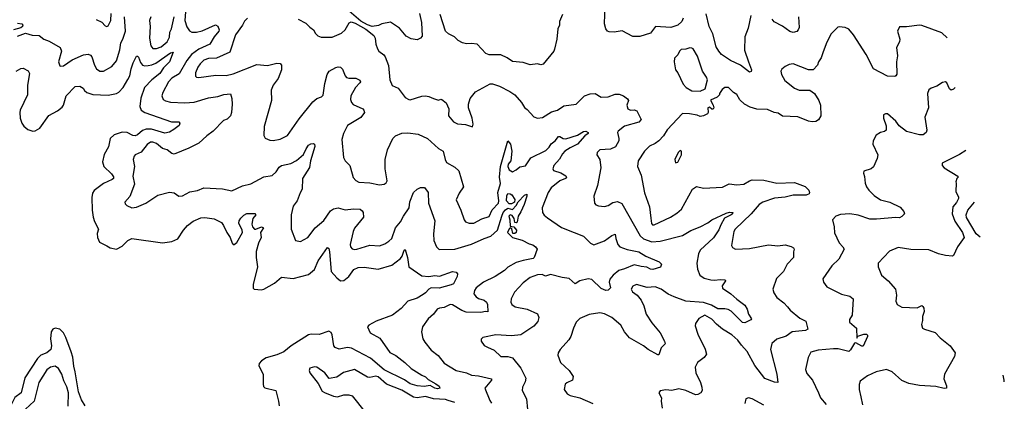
# Model space of a CAD drawing. Extents: x 2143765 to 2212931, y 878955 to 1017455.
# Tile 302 of 309: x 2194195 to 2202545, y 993774 to 997011. Entities that reach past the tile are written whole.
import ezdxf

# ---------------------------------------------------------------- set-up
doc = ezdxf.new("R2010")
doc.units = 0

msp = doc.modelspace()

# ---------------------------------------------------------------- linework, layer by layer
at = {"layer": '0CON20XD'}
for points in [[(2199821.5, 997025), (2199810.9, 996995), (2199775, 996965.4), (2199715.4, 996944.6), (2199585.6, 996954.4), (2199543.1, 996896.9), (2199455, 996869.4), (2199395, 996869.4), (2199305, 996917.8), (2199235, 996904.4), (2199195, 996907.1), (2199180.8, 996915), (2199166.7, 996935), (2199153.8, 996975), (2199160, 997135)], [(2194844.3, 997014.3), (2194891.7, 996991.7), (2194918.3, 996958.3), (2194935, 996952.5), (2194945, 996960), (2194966.9, 997005), (2194971.1, 997065)], [(2195604.2, 997114.2), (2195595.3, 997005), (2195611.5, 996951.5), (2195635, 996916.4), (2195655.7, 996905.7), (2195695, 996905.3), (2195742.2, 996917.8), (2195856.6, 996966.6), (2195875.4, 996955.4), (2195885.4, 996924.6), (2195883.8, 996915), (2195843.9, 996865), (2195807.1, 996805), (2195715, 996762.4), (2195652.7, 996717.3), (2195611.8, 996665), (2195547.8, 996552.2), (2195485, 996516.2), (2195455.4, 996485), (2195409.4, 996395), (2195401.4, 996365), (2195411.4, 996335), (2195431.8, 996321.8), (2195475, 996313.1), (2195595.3, 996305.3), (2195675, 996312.8), (2195795, 996349.1), (2195875, 996358.8), (2195925, 996377.7), (2195981.7, 996381.7), (2195994.2, 996344.2), (2195995.8, 996295), (2195990, 996225), (2195981.2, 996195), (2195955, 996168.8), (2195923.3, 996155), (2195835, 996066.2), (2195781.2, 996025), (2195713.3, 995965), (2195628.3, 995921.7), (2195505, 995870.9), (2195485, 995876.4), (2195445, 995906.2), (2195405, 995919.6), (2195355, 995961.1), (2195325, 995972.5), (2195305, 995972.9), (2195275, 995953.5), (2195225, 995888.5), (2195175, 995865.8), (2195166, 995855), (2195157.5, 995825), (2195168.9, 995765), (2195153.3, 995685), (2195167.1, 995615), (2195129.1, 995510.9), (2195087.5, 995465), (2195089.3, 995449.3), (2195103.3, 995435), (2195146.6, 995416.6), (2195185, 995420), (2195265, 995455.5), (2195365, 995524.4), (2195465, 995549.2), (2195505, 995542), (2195544.2, 995514.2), (2195575, 995516.2), (2195637.9, 995552.1), (2195702.7, 995562.7), (2195755.5, 995584.5), (2195915, 995576.9), (2195995, 995558.6), (2196085, 995601.4), (2196155, 995617.8), (2196265, 995677.3), (2196335, 995689.4), (2196369.3, 995720.7), (2196395, 995761.1), (2196415, 995775.5), (2196495, 995791.9), (2196542.6, 995817.4), (2196600.9, 995869.1), (2196623.1, 995916.9), (2196645, 995945.8), (2196665, 995958), (2196685, 995961.2), (2196695.7, 995955.7), (2196697.1, 995935), (2196660, 995815), (2196652.3, 995757.7), (2196594, 995665), (2196591.1, 995575), (2196573.3, 995543.3), (2196546.6, 995475), (2196515, 995429.2), (2196495.7, 995355.7), (2196498, 995235), (2196535, 995137.5), (2196575, 995130), (2196638.8, 995165), (2196700.5, 995245), (2196772.7, 995307.3), (2196829.5, 995390.5), (2196855, 995406.7), (2196895, 995414.5), (2196955, 995400), (2197025, 995408.5), (2197083.3, 995403.3), (2197100, 995390), (2197106.9, 995375), (2197111.1, 995335), (2197035, 995242.5), (2197022.2, 995215), (2196997.1, 995105), (2196999.2, 995085), (2197015, 995069.2), (2197035, 995063.1), (2197055, 995065.7), (2197165, 995097.8), (2197246.3, 995093.7), (2197290.5, 995109.5), (2197325, 995132.5), (2197350, 995155), (2197381.5, 995245), (2197424.1, 995295.9), (2197448.5, 995345), (2197496.4, 995415), (2197504.4, 995465.6), (2197533.3, 995545), (2197565, 995573.8), (2197595, 995586.7), (2197627, 995587), (2197660, 995545), (2197662.5, 995455), (2197716, 995305), (2197704.4, 995195), (2197707.9, 995137.9), (2197730, 995085), (2197752.6, 995062.6), (2197885, 995063.8), (2198025, 995106.4), (2198133.5, 995156.5), (2198190.8, 995175), (2198246.2, 995225), (2198283.1, 995345), (2198295.8, 995375), (2198315, 995400), (2198335, 995411.9), (2198375, 995400.8), (2198405.7, 995435), (2198422.4, 995467.6), (2198475, 995523.1), (2198495, 995532.5), (2198495.6, 995515.6), (2198474.1, 995445), (2198445, 995381.4), (2198420.6, 995345), (2198412.9, 995295), (2198405, 995288.1), (2198395, 995290), (2198387.5, 995325), (2198369.8, 995349.8), (2198355, 995355.5), (2198344.2, 995345.8), (2198352.3, 995315), (2198355, 995261.2), (2198385, 995254.4), (2198406.6, 995225), (2198405, 995206), (2198395, 995196.7), (2198378.1, 995198.1), (2198368.3, 995238.3), (2198355, 995246.7), (2198345, 995236.7), (2198332.7, 995205), (2198374, 995165), (2198455, 995140.5), (2198515, 995110.8), (2198545, 995102.7), (2198569.2, 995085), (2198583.3, 995065), (2198558, 994995), (2198548.8, 994985), (2198465, 994970), (2198405, 994951.2), (2198335, 994911.5), (2198307.3, 994882.7), (2198228, 994832), (2198126.7, 994785), (2198065, 994736.9), (2198050.6, 994715), (2198046.7, 994685), (2198065, 994660.6), (2198086, 994646), (2198135, 994632.7), (2198154.4, 994615), (2198162.9, 994595), (2198165, 994532.5), (2198145.8, 994535.8), (2198105, 994527.8), (2197981.7, 994531.7), (2197945, 994545.4), (2197865, 994592.5), (2197844.5, 994595.5), (2197795, 994570), (2197755, 994565.8), (2197735, 994556), (2197705, 994513.8), (2197660, 994475), (2197610, 994405), (2197601.2, 994365), (2197614, 994305), (2197631.9, 994275), (2197685, 994209.2), (2197743, 994163), (2197795, 994099.2), (2197896, 994035), (2197984.7, 994014.7), (2198025.4, 993995.4), (2198085, 993989.3), (2198197.1, 993965), (2198195.6, 993955), (2198140.4, 993885), (2198180.6, 993780.6), (2198195, 993757.5)], [(2197585.8, 997065), (2197602.5, 996987.5), (2197607, 996873), (2197594.5, 996855.5), (2197565, 996841.9), (2197515, 996848.9), (2197473, 996873), (2197415, 996938.9), (2197340.5, 996990.5), (2197265, 996977.5), (2197237, 996963), (2197185, 996954), (2197145, 996967.1), (2197087.8, 996997.8), (2196987.5, 997085)], [(2198796.7, 997055), (2198773.6, 996996.4), (2198771.2, 996965), (2198758, 996935), (2198748.6, 996845), (2198730.8, 996760.8), (2198724.3, 996745), (2198635, 996633.8), (2198615, 996628), (2198585, 996635.8), (2198525, 996629.2), (2198465, 996648.5), (2198375, 996657.1), (2198328.3, 996688.3), (2198275, 996712), (2198175, 996712.5), (2198148.8, 996725), (2198073, 996803), (2198025, 996810), (2197985, 996805.8), (2197950, 996815), (2197913.8, 996835), (2197883.3, 996865), (2197830.3, 996890.3), (2197806, 996915), (2197759.2, 997055)], [(2200395, 997046.7), (2200371.2, 996938.8), (2200343.6, 996866.4), (2200342.2, 996752.2), (2200375.7, 996654.3), (2200400, 996585), (2200399.1, 996570.9), (2200385, 996565.8), (2200306.4, 996626.4), (2200221.5, 996665), (2200147.4, 996717.4), (2200123.3, 996743.3), (2200102, 996782), (2200071.9, 996891.9), (2200042.7, 996955), (2200015, 997061.2)], [(2194175, 996982.1), (2194212.9, 996975), (2194221.6, 996965), (2194217.6, 996952.4), (2194205, 996941.3), (2194143.1, 996925)], [(2194175, 996872.5), (2194245, 996897.2), (2194299.5, 996880.5), (2194358.7, 996878.7), (2194398.8, 996845), (2194445, 996830), (2194538, 996775), (2194549.4, 996745), (2194524.3, 996655), (2194535, 996621.2), (2194545, 996616.2), (2194565, 996620), (2194639.1, 996670.9), (2194736.2, 996713.8), (2194775, 996718.5), (2194795, 996710.5), (2194807.6, 996697.6), (2194829.1, 996625), (2194845, 996593.3), (2194875, 996575.5), (2194905, 996575.5), (2194975.3, 996614.7), (2195015, 996662), (2195044.6, 996755), (2195052.9, 996815), (2195069.7, 996845), (2195091.9, 996915), (2195084.6, 997035)], [(2195307.1, 997035), (2195296.7, 997005), (2195300.9, 996955), (2195296, 996855), (2195308.3, 996788.3), (2195325, 996767.8), (2195355, 996768.2), (2195395, 996780), (2195445.9, 996825), (2195465, 996864.2), (2195469.2, 996905), (2195482.9, 996935), (2195505.6, 997034.4)], [(2196125.8, 997025), (2196101.1, 996998.9), (2196085.3, 996964.7), (2196026, 996884), (2195976.9, 996735), (2195865, 996685.4), (2195795, 996682.1), (2195755, 996666.7), (2195725, 996638.1), (2195705, 996607.5), (2195685, 996560), (2195685, 996533.3), (2195695, 996524), (2195715, 996520.8), (2195858.8, 996541.2), (2195945, 996537.5), (2196005, 996553.1), (2196205, 996630), (2196295, 996622.5), (2196375, 996641.4), (2196405, 996641.2), (2196415.8, 996625), (2196415.7, 996585), (2196386.1, 996513.9), (2196345.7, 996455), (2196328, 996415), (2196331.4, 996325), (2196269.2, 996105), (2196265, 996030), (2196277, 996007), (2196315, 995988.8), (2196345, 995987.5), (2196405, 995997.1), (2196465, 996030), (2196565, 996169.2), (2196682, 996315), (2196715, 996344), (2196755, 996355.8), (2196769.4, 996370.6), (2196781.2, 996468.8), (2196802.6, 996547.4), (2196818.8, 996575), (2196874.5, 996605.5), (2196895, 996612), (2196915, 996610), (2196932.5, 996592.5), (2196954.3, 996535), (2196965, 996522), (2196985, 996515.8), (2197045, 996516), (2197079.7, 996499.7), (2197084.2, 996485), (2197079.4, 996475), (2197043.9, 996436.1), (2197004.1, 996365.9), (2197000.9, 996335), (2197009.6, 996309.6), (2197023.4, 996293.4), (2197104.2, 996255), (2197114.5, 996244.5), (2197118.9, 996225), (2197088.1, 996181.9), (2196975.8, 996115), (2196940.6, 996045), (2196925.8, 995995), (2196941.2, 995841.2), (2196953.8, 995815), (2196993.8, 995775), (2196998.8, 995755), (2197023, 995673), (2197045, 995648.8), (2197072.1, 995632.1), (2197165, 995626.9), (2197245, 995610.8), (2197285, 995616.2), (2197302.7, 995627.3), (2197312, 995645), (2197295.4, 995745.4), (2197292.9, 995825), (2197313, 995907), (2197360, 996005), (2197383, 996027), (2197435, 996048.9), (2197485, 996051.9), (2197575, 996039.2), (2197654.4, 996004.4), (2197747.7, 995917.7), (2197785, 995896.2), (2197802, 995825), (2197815, 995800), (2197885, 995759.2), (2197918.8, 995728.8), (2197957.8, 995595), (2197921.1, 995538.9), (2197897.2, 995482.8), (2197935.6, 995395.6), (2197963.4, 995313.4), (2197975, 995296.4), (2198006.5, 995286.5), (2198045, 995285.2), (2198115, 995321.1), (2198175, 995342.7), (2198202.5, 995397.5), (2198255, 995453.8), (2198259.1, 995475), (2198249.4, 995545), (2198273.1, 995623.1), (2198263.1, 995675), (2198271.9, 995765), (2198335, 995982.5), (2198358, 995955), (2198369.2, 995895), (2198358.8, 995815), (2198338, 995785), (2198335.7, 995765), (2198345, 995738.8), (2198375, 995721.2), (2198405, 995736.7), (2198435, 995763.8), (2198485, 995772), (2198530.6, 995839.4), (2198657.6, 995902.4), (2198685, 995929.6), (2198701.8, 995958.2), (2198736.7, 995985), (2198765, 996019.5), (2198775, 996020.9), (2198802.5, 996002.5), (2198825, 996001.4), (2198925, 996032.3), (2198975, 996064.4), (2198996.2, 996066.2), (2199015.7, 996055), (2199014.2, 996045), (2198988.1, 996025), (2198926.4, 995955), (2198863.1, 995925), (2198817.8, 995895), (2198797.3, 995872.7), (2198772.1, 995827.9), (2198724.6, 995775), (2198716.7, 995746.7), (2198722.3, 995732.3), (2198785, 995713.3), (2198825, 995687.8), (2198831.4, 995675), (2198822.5, 995665), (2198774.8, 995645.2), (2198702.7, 995585), (2198675.7, 995545), (2198624.4, 995415), (2198628, 995375), (2198643, 995353), (2198670.9, 995330.9), (2198789.7, 995249.7), (2198896.2, 995206.2), (2198976.7, 995175), (2199035, 995115.8), (2199065, 995102.2), (2199154.5, 995135.5), (2199215, 995181.1), (2199245, 995190.8), (2199250, 995155), (2199267.3, 995105), (2199284.2, 995084.3), (2199345, 995062.9), (2199445, 995042.1), (2199505, 995006.2), (2199617.7, 994957.7), (2199636.7, 994936.7), (2199628.3, 994911.7), (2199565, 994891.9), (2199545, 994895.6), (2199512.8, 994912.8), (2199465, 994916.8), (2199405, 994933.3), (2199325, 994897.5), (2199275, 994884.4), (2199227.5, 994845), (2199199.1, 994810.9), (2199193.2, 994785), (2199203.9, 994736.1), (2199185, 994716.4), (2199165, 994715.5), (2199125, 994732.7), (2199047.9, 994807.9), (2199015, 994813), (2198945, 994796.5), (2198905, 994769.6), (2198855, 994817.5), (2198795, 994824.6), (2198695, 994848.9), (2198655, 994836.5), (2198625, 994850), (2198585, 994847.3), (2198523.8, 994825), (2198465, 994778), (2198390.7, 994699.3), (2198362, 994645), (2198360, 994615), (2198368, 994595), (2198396.2, 994575), (2198497.3, 994557.3), (2198585.3, 994515.3), (2198596.9, 994485), (2198589.8, 994450.2), (2198555, 994410.6), (2198445, 994338.6), (2198365, 994330), (2198233, 994337), (2198122.5, 994315), (2198109.3, 994300.7), (2198107.5, 994285), (2198135, 994246.7), (2198162.5, 994235), (2198217.3, 994207.3), (2198275, 994154.2), (2198335, 994154.3), (2198373.2, 994143.2), (2198445.8, 994055), (2198488.3, 993971.7), (2198481.7, 993938.3), (2198458.8, 993895), (2198456.2, 993865), (2198492, 993795), (2198502, 993705)], [(2196556.4, 997016.4), (2196622.3, 996982.3), (2196655, 996946.7), (2196687.5, 996925), (2196703.3, 996895), (2196723.3, 996875), (2196752.1, 996862.1), (2196845, 996862.5), (2196925, 996897.1), (2196954.5, 996925.5), (2196990, 996985), (2197005, 996992.5), (2197040.6, 996980.6), (2197130.7, 996930.7), (2197196.7, 996876.7), (2197208.1, 996855), (2197214.4, 996805), (2197227.8, 996765), (2197240.6, 996745), (2197282.1, 996712.1), (2197294.5, 996695), (2197323.7, 996623.7), (2197332.5, 996502.5), (2197352.4, 996452.4), (2197405, 996430), (2197465, 996352.5), (2197495, 996333.3), (2197505, 996331.2), (2197605, 996363.1), (2197635, 996365.5), (2197665, 996361.1), (2197702.9, 996342.9), (2197745, 996330), (2197765, 996336.7), (2197775, 996333.3), (2197811.2, 996305), (2197834, 996255), (2197830, 996195), (2197873.8, 996145), (2197908.8, 996128.8), (2197975, 996122.5), (2198035, 996102.5), (2198041.2, 996125), (2198033, 996177), (2198001.2, 996265), (2198001.2, 996295), (2198016.1, 996343.9), (2198059.5, 996400.5), (2198185, 996468), (2198205, 996468), (2198265, 996446.2), (2198352.7, 996402.7), (2198395, 996373.8), (2198450.3, 996310.3), (2198475, 996266.7), (2198499.5, 996249.5), (2198555, 996187.5), (2198587, 996177), (2198627.7, 996182.3), (2198705, 996228.8), (2198755, 996243.8), (2198810.4, 996279.6), (2198915, 996296), (2198985, 996366.9), (2199033.3, 996383.3), (2199075, 996385.6), (2199125, 996354), (2199185, 996355.7), (2199245, 996380.4), (2199278.5, 996378.5), (2199315.5, 996365.5), (2199349.5, 996339.5), (2199356.4, 996326.4), (2199342.5, 996285), (2199350.8, 996255), (2199375, 996243.1), (2199405.5, 996245.5), (2199428.3, 996238.3), (2199466.2, 996165), (2199445, 996143.1), (2199325, 996107.5), (2199271.2, 996065), (2199264.2, 996055), (2199276.4, 996005), (2199274.5, 995985), (2199246.5, 995933.5), (2199205, 995914.5), (2199115, 995907.5), (2199092, 995885), (2199090, 995865), (2199114.4, 995824.4), (2199123.1, 995755), (2199094.3, 995605), (2199064, 995515), (2199068.8, 995455), (2199081.7, 995441.7), (2199103, 995433), (2199155, 995428), (2199185, 995436), (2199225, 995462), (2199265, 995470), (2199301.7, 995451.7), (2199457.3, 995177.3), (2199485, 995151.8), (2199555, 995128.4), (2199625, 995131.5), (2199815, 995181.8), (2199885, 995224.5), (2199964.6, 995255.4), (2200031.1, 995288.9), (2200065, 995313.8), (2200185, 995370), (2200215, 995377.8), (2200242.5, 995375), (2200240, 995365), (2200227.5, 995355), (2200172.4, 995327.6), (2200140, 995270), (2200125, 995228.8), (2200079.2, 995160.8), (2199964.3, 995055.7), (2199950.4, 995025), (2199936.4, 994946.4), (2199943.3, 994895), (2199962.9, 994845), (2199999.8, 994819.8), (2200055, 994805.5), (2200085, 994801.1), (2200137.6, 994807.6), (2200177.5, 994805), (2200181.2, 994795), (2200151.4, 994755), (2200154.5, 994734.5), (2200226.2, 994686.2), (2200275, 994640.8), (2200345, 994589.4), (2200365, 994556), (2200375.4, 994515), (2200400, 994475), (2200394.4, 994465.6), (2200345, 994441.2), (2200325, 994443.1), (2200229.2, 994539.3), (2200204.2, 994554.2), (2200175, 994560), (2200115, 994557.6), (2200060.5, 994590.5), (2199995, 994613.5), (2199844, 994625), (2199745, 994659.6), (2199693.1, 994683.1), (2199675, 994698.1), (2199635, 994725.7), (2199585, 994745.8), (2199515, 994740.8), (2199425, 994765.8), (2199395, 994752.5), (2199381.1, 994725), (2199392.4, 994702.4), (2199430, 994675), (2199465, 994633.3), (2199488, 994585), (2199507.5, 994515), (2199555, 994440), (2199625.7, 994355), (2199664, 994285), (2199667.7, 994262.3), (2199635, 994227.5), (2199615, 994170), (2199605, 994170), (2199525, 994214), (2199485, 994244), (2199365, 994313.1), (2199323.7, 994363.7), (2199291.7, 994421.7), (2199215, 994485.7), (2199155, 994515.7), (2199115, 994526), (2199025, 994512), (2198985.7, 994494.3), (2198944.2, 994475.8), (2198914.2, 994445.8), (2198890, 994395), (2198868, 994325), (2198850.8, 994295), (2198778.8, 994215), (2198760, 994185), (2198758.8, 994165), (2198782, 994105), (2198854.2, 994035), (2198889.2, 993985), (2198883.3, 993955), (2198835, 993932), (2198821.4, 993918.6), (2198813.3, 993875), (2198838.8, 993838.8), (2198862.5, 993825), (2198945, 993802.9), (2199056.2, 993755)], [(2202058.8, 996858.4), (2202015, 996898.8), (2201845, 996963.3), (2201824.5, 996965.5), (2201715, 996950), (2201655, 996950), (2201638, 996915), (2201660, 996845), (2201656.2, 996825), (2201631.4, 996775), (2201638.6, 996705), (2201630.6, 996655), (2201632, 996548), (2201625.7, 996534.3), (2201615, 996530.8), (2201553.4, 996533.4), (2201436, 996595), (2201371.8, 996715), (2201265, 996883.8), (2201225, 996931.2), (2201195, 996944), (2201145, 996951.2), (2201132.3, 996947.7), (2201072.3, 996887.7), (2201032.7, 996807.3), (2201005, 996730), (2200991.7, 996688.3), (2200968.8, 996655), (2200960, 996625), (2200923.9, 996586.1), (2200885, 996587.1), (2200755, 996636.4), (2200719.7, 996630.3), (2200686.7, 996615), (2200657.1, 996592.9), (2200649.2, 996575), (2200655.7, 996545.7), (2200684.3, 996495), (2200765, 996430), (2200805, 996414.3), (2200895, 996412.9), (2200935, 996386), (2200971.1, 996325), (2200985.6, 996285), (2200987.5, 996195), (2200969.2, 996160.8), (2200945, 996148), (2200915, 996144.4), (2200885, 996149.4), (2200795, 996186.4), (2200665, 996194.3), (2200627.9, 996217.9), (2200592.5, 996225), (2200535, 996250), (2200445, 996251.9), (2200388.3, 996268.3), (2200340, 996295), (2200302.7, 996332.7), (2200277.7, 996377.7), (2200247.5, 996395), (2200206.1, 996436.1), (2200175, 996437.5), (2200150.7, 996419.3), (2200130, 996385), (2200130, 996375), (2200110, 996355), (2200051.7, 996328.3), (2200077, 996287), (2200080, 996265), (2200075, 996252.5), (2200063, 996253), (2200045, 996270), (2200030, 996265), (2200033.3, 996225), (2200028, 996212), (2199992.5, 996195), (2199965, 996190.6), (2199940.8, 996200.8), (2199875, 996212.6), (2199814.2, 996215), (2199685, 996077.5), (2199655, 996027.5), (2199615, 995984.3), (2199585, 995961.9), (2199535, 995939.2), (2199494.2, 995895), (2199438.8, 995815), (2199434.2, 995765), (2199465, 995692.5), (2199493.8, 995543.8), (2199534.5, 995425), (2199547.9, 995327.9), (2199552.7, 995282.7), (2199562.1, 995272.1), (2199575, 995271.1), (2199715, 995336.5), (2199768.3, 995371.7), (2199806.9, 995405), (2199901.4, 995575), (2199935, 995596.9), (2199995, 995581.9), (2200155, 995592), (2200212.2, 995617.8), (2200275, 995611.1), (2200335, 995615.6), (2200385, 995645.7), (2200407.4, 995652.6), (2200505, 995648.9), (2200615, 995623.8), (2200765, 995629.4), (2200855, 995597.5), (2200886, 995565), (2200893.8, 995545), (2200890, 995535), (2200865, 995523.6), (2200755, 995523.9), (2200685, 995505.3), (2200595, 995498), (2200496.2, 995465), (2200465, 995443.1), (2200396.5, 995363.5), (2200262.9, 995235), (2200251.9, 995215), (2200230, 995095), (2200240.3, 995080.3), (2200265, 995064), (2200385, 995071.9), (2200545, 995101.9), (2200625, 995091.9), (2200685, 995102.9), (2200737.3, 995087.3), (2200756.7, 995075), (2200762.5, 995065), (2200756.4, 995043.6), (2200756, 994995), (2200703.1, 994936.9), (2200672.9, 994875), (2200611.9, 994815), (2200580.6, 994725), (2200589.5, 994695), (2200614.7, 994654.7), (2200675, 994610), (2200706.5, 994576.5), (2200727.9, 994547.9), (2200810.8, 994480.8), (2200860.8, 994455), (2200878.8, 994385), (2200860, 994375), (2200745, 994363.8), (2200695, 994327.9), (2200615, 994302.7), (2200574.4, 994265), (2200563.1, 994213.1), (2200616.9, 994005), (2200625, 993933.3), (2200595, 993937.1), (2200515, 993966.7), (2200429.4, 994079.4), (2200365, 994197.8), (2200315, 994251.5), (2200285, 994294.4), (2200235, 994339.2), (2200155, 994387.1), (2200105, 994430), (2200065, 994470), (2200005, 994505.6), (2199955, 994476.2), (2199925.8, 994435), (2199924.2, 994415), (2199944.5, 994344.5), (2200006.8, 994216.8), (2200018, 994175), (2199998.8, 994145), (2199943.8, 994105), (2199922, 994065), (2199927.5, 994015), (2199969.4, 993935), (2199980, 993895), (2199982, 993865), (2199971.2, 993845), (2199945, 993831.4), (2199925, 993828.6), (2199845, 993865.5), (2199785, 993880.6), (2199725, 993866.9), (2199675, 993871.2), (2199627, 993863), (2199613.6, 993846.4), (2199636.7, 993805), (2199633.9, 993776.1), (2199643.8, 993715)], [(2200799.2, 997035), (2200804.4, 996945.6), (2200797.5, 996925), (2200785, 996910.8), (2200755, 996903.1), (2200725, 996910), (2200665, 996957.9), (2200593.1, 996993.1), (2200577.3, 997015)], [(2194203.8, 996596.2), (2194225, 996600), (2194267.8, 996577.8), (2194278.5, 996555), (2194260.8, 996455), (2194260.7, 996375), (2194200, 996245), (2194195.8, 996225), (2194200, 996175), (2194212.5, 996135), (2194229.3, 996109.3), (2194265, 996078.6), (2194305, 996065.8), (2194325, 996068), (2194365, 996090), (2194440.7, 996199.3), (2194515, 996238.5), (2194555, 996268.1), (2194565.4, 996285), (2194587.7, 996365), (2194665, 996444.3), (2194705, 996448.8), (2194731.7, 996431.7), (2194745, 996410), (2194765, 996393.3), (2194815, 996378), (2194945, 996370), (2195015, 996386.7), (2195035, 996396.9), (2195071.9, 996435), (2195111.2, 996505), (2195127.9, 996535), (2195138.9, 996595), (2195157.3, 996645), (2195185, 996701.4), (2195195, 996703.1), (2195203.1, 996693.1), (2195218.3, 996648.3), (2195235, 996626.4), (2195255, 996620.7), (2195285, 996622.9), (2195315, 996627.6), (2195348.1, 996641.9), (2195475, 996731.5), (2195495.9, 996735.9), (2195463.8, 996655), (2195415.6, 996604.4), (2195383.9, 996555), (2195315, 996501.1), (2195253.6, 996436.4), (2195221.7, 996345), (2195214.2, 996275), (2195223.6, 996245), (2195254.8, 996224.8), (2195482.5, 996145), (2195545, 996144.5), (2195553.6, 996135), (2195548.2, 996115), (2195501.3, 996078.7), (2195465, 996057.5), (2195425, 996049.3), (2195311.9, 996081.9), (2195266.5, 996083.5), (2195235, 996070.6), (2195195, 996033.9), (2195175, 996026), (2195155, 996028.2), (2195105.9, 996055.9), (2195065, 996056.6), (2194994.8, 996035.2), (2194962.9, 996005), (2194946.9, 995933.1), (2194911.3, 995868.7), (2194896.8, 995805), (2194909.2, 995765), (2194973.1, 995705), (2194989.4, 995679.4), (2194989.6, 995665), (2194978.6, 995655), (2194905, 995622.7), (2194825, 995562.2), (2194811.1, 995538.9), (2194807.4, 995502.6), (2194810.3, 995395), (2194818.2, 995335), (2194828.7, 995298.7), (2194864.2, 995235), (2194852.3, 995197.7), (2194853.8, 995165), (2194871.2, 995125), (2194932.4, 995092.4), (2194962.5, 995075), (2195015, 995064.2), (2195065, 995091.1), (2195112.2, 995137.8), (2195145, 995155.6), (2195405, 995118), (2195485, 995129.4), (2195536.1, 995153.9), (2195584.3, 995225), (2195619.2, 995265), (2195665, 995302.5), (2195730.3, 995329.7), (2195765, 995332.9), (2195845, 995322), (2195905, 995291.2), (2195923.8, 995265), (2195950, 995205), (2195978.8, 995165), (2195996.7, 995115), (2196005, 995103.3), (2196015, 995103.8), (2196035, 995121.2), (2196083.1, 995205), (2196082.5, 995225), (2196054.5, 995285), (2196056.5, 995305), (2196071.2, 995328.8), (2196095, 995352.9), (2196122, 995368), (2196188.5, 995368.5), (2196197.5, 995355), (2196171.4, 995325), (2196163, 995277), (2196170, 995255), (2196185, 995236), (2196197.5, 995235), (2196245, 995255.7), (2196261.2, 995245), (2196237.1, 995205), (2196243.5, 995165), (2196220, 995115), (2196200.9, 995045), (2196200.5, 994995), (2196211.4, 994915), (2196174, 994764), (2196173.8, 994735), (2196182.5, 994725), (2196245, 994721.2), (2196265, 994726), (2196355, 994777.1), (2196415, 994826.1), (2196515, 994816.2), (2196645, 994850.5), (2196695, 994893.1), (2196727.3, 994965), (2196805, 995080), (2196815, 995070), (2196821.1, 995041.1), (2196835.4, 994875.4), (2196885, 994822.2), (2196915, 994796.5), (2196945, 994800), (2196986.5, 994833.5), (2197027.8, 994892.2), (2197065, 994909.3), (2197115, 994913.1), (2197235.5, 994894.5), (2197351.1, 994928.9), (2197425, 994985.6), (2197438.2, 995005), (2197455, 995056), (2197465, 995062), (2197484.7, 994994.7), (2197493.8, 994913.8), (2197605, 994840), (2197665, 994832.4), (2197715, 994841.1), (2197755, 994835.6), (2197865, 994875.8), (2197895, 994870), (2197906.9, 994856.9), (2197905.8, 994834.2), (2197875, 994772), (2197855, 994761.4), (2197752.5, 994735), (2197685, 994736.7), (2197665.5, 994725), (2197636.8, 994693.2), (2197615, 994681.2), (2197565, 994649.6), (2197485, 994622.5), (2197429.7, 994560.3), (2197355, 994504.1), (2197218.5, 994455), (2197155, 994420.6), (2197144.2, 994405), (2197167.5, 994355), (2197248.8, 994308.8), (2197335, 994189.1), (2197385, 994163.5), (2197461.4, 994105), (2197515, 994052.2), (2197605, 993995.5), (2197635, 993983.3), (2197658.3, 993958.3), (2197725, 993923.3), (2197752.2, 993902.2), (2197758.8, 993885), (2197739.1, 993880.9), (2197714.3, 993885), (2197675, 993908.6), (2197625, 993900.2), (2197566.2, 993905), (2197505, 993922.4), (2197457.2, 993957.2), (2197285, 994042.1), (2197170.1, 994140.1), (2197009.6, 994225), (2196975, 994230.9), (2196905, 994217.8), (2196871.2, 994231.2), (2196859.1, 994245), (2196845, 994339.2), (2196835, 994358.6), (2196815, 994368.5), (2196735, 994342), (2196665.5, 994344.5), (2196645, 994338.9), (2196497.5, 994245), (2196433.8, 994195), (2196375, 994168.6), (2196285, 994143.1), (2196245, 994116.7), (2196226.9, 994095), (2196222.2, 994075), (2196258.2, 994005), (2196260.5, 993919.5), (2196261.4, 993901.4), (2196275, 993888.8), (2196366, 993865), (2196390.6, 993775), (2196395, 993737.5)], [(2199965, 996404.2), (2200007.5, 996425), (2200027.7, 996502.3), (2200019.2, 996525), (2199984.4, 996575), (2199942.7, 996702.7), (2199906.2, 996765), (2199895, 996771.2), (2199876.4, 996773.6), (2199845, 996761.2), (2199805, 996758), (2199788.8, 996745), (2199775, 996712.5), (2199747.5, 996685), (2199744, 996655), (2199755.7, 996585.7), (2199775, 996560), (2199821.1, 996465), (2199845.8, 996435), (2199895, 996408.9), (2199965, 996404.2)], [(2194165, 996574.6), (2194203.8, 996596.2)], [(2202129.2, 996435.1), (2202115, 996421.2), (2202095, 996413.8), (2202080, 996425), (2202056.7, 996475), (2202045, 996483.3), (2202020.5, 996479.5), (2201973.6, 996446.4), (2201925, 996430), (2201905, 996416.7), (2201892, 996385), (2201900.5, 996265), (2201870.9, 996185), (2201886.8, 996073.2), (2201881.2, 996055), (2201857.5, 996035), (2201825, 996034.4), (2201715, 996063.3), (2201652.5, 996112.5), (2201625, 996152), (2201555, 996212.5), (2201537, 996213), (2201520, 996205), (2201520, 996175), (2201541.7, 996111.7), (2201542.5, 996075), (2201527.7, 996062.3), (2201495, 996053.8), (2201458.3, 996031.7), (2201431.2, 995985), (2201430, 995955), (2201471.2, 995865), (2201466.7, 995835), (2201435, 995763.3), (2201415, 995746.7), (2201354.2, 995725.8), (2201351.7, 995708.3), (2201358.3, 995681.7), (2201364.5, 995625), (2201376.9, 995595), (2201395.6, 995565), (2201439.9, 995519.9), (2201495, 995483.8), (2201573.8, 995463.8), (2201662, 995422), (2201691.4, 995385), (2201698.8, 995365), (2201676.8, 995343.2), (2201655, 995332), (2201625, 995334.2), (2201461.7, 995318.3), (2201405, 995319.6), (2201305, 995352.9), (2201235, 995365.4), (2201155, 995360), (2201115, 995346.2), (2201086.4, 995313.6), (2201100.8, 995255), (2201104.4, 995204.4), (2201145, 995118.8), (2201176.2, 995085), (2201186.2, 995065), (2201140.7, 994979.3), (2201082.9, 994925), (2201006, 994814), (2201010, 994785), (2201040, 994745), (2201165, 994684.2), (2201235.5, 994665.5), (2201263.3, 994645), (2201254, 994505), (2201230.6, 994469.4), (2201231.9, 994445), (2201291.4, 994395), (2201295, 994310), (2201302.4, 994327.6), (2201354.3, 994344.3), (2201375, 994344), (2201384, 994335), (2201384.2, 994325), (2201347, 994243), (2201335, 994240.9), (2201285, 994269.1), (2201275, 994266.5), (2201239.9, 994210.1), (2201225, 994197.1), (2201135, 994218.5), (2201095, 994220.5), (2200965, 994209.5), (2200905, 994191.2), (2200880.8, 994145), (2200857.5, 994045), (2200871.3, 994011.3), (2200917.5, 993955), (2200967.5, 993847.5), (2200987.1, 993805), (2201035, 993746)], [(2199755, 995797.5), (2199775, 995803.8), (2199806.7, 995865), (2199805.8, 995895.8), (2199795, 995901.2), (2199778, 995885), (2199751.4, 995825), (2199755, 995797.5)], [(2202218.2, 995900.8), (2202165, 995866.7), (2202017.5, 995795), (2202016.7, 995775), (2202033.3, 995755), (2202150, 995685), (2202152.5, 995675), (2202142.5, 995665), (2202132.5, 995635), (2202137.5, 995625), (2202133.6, 995553.6), (2202157, 995507), (2202157.5, 995495), (2202138.3, 995461.7), (2202106.7, 995425), (2202101.2, 995365), (2202125, 995302.5), (2202190, 995205), (2202203.8, 995165), (2202146.4, 995083.6), (2202115, 995012.5), (2202105, 995006.7), (2202045, 995011.2), (2201985.9, 995025.9), (2201905, 995058), (2201753.2, 995063.2), (2201645, 995080), (2201572.1, 995047.9), (2201474, 994945), (2201476.2, 994915), (2201504, 994845), (2201560, 994795), (2201622.9, 994725), (2201629.2, 994675), (2201623.8, 994625), (2201636.7, 994595), (2201675, 994574), (2201805, 994566.2), (2201845, 994586.2), (2201855, 994580), (2201861.2, 994565), (2201866.2, 994535), (2201852, 994495), (2201850.7, 994459.3), (2201841.4, 994425), (2201850, 994395), (2201867.5, 994385), (2201959.5, 994359.5), (2202001.7, 994311.7), (2202086.2, 994245), (2202128, 994185), (2202122, 994155), (2202036, 994005), (2202032.5, 993965), (2202054, 993905), (2202053.3, 993886.7), (2202035, 993884.2), (2201965, 993900.8), (2201825, 993907.8), (2201735, 993924.2), (2201675, 993952), (2201595, 994025.8), (2201545, 994044), (2201457.5, 994025), (2201385, 993990), (2201323.3, 993945), (2201313.9, 993916.1), (2201314, 993875), (2201328.8, 993811.2), (2201342, 993745)], [(2198345, 995448.2), (2198324.1, 995475), (2198325, 995516.7), (2198335, 995536.5), (2198355, 995535.4), (2198369.2, 995525), (2198394.2, 995485), (2198391.2, 995465), (2198365, 995450.5), (2198345, 995448.2)], [(2202340.3, 995167.2), (2202306.7, 995195), (2202224.3, 995334.3), (2202220, 995355), (2202234, 995396), (2202291, 995463.4)], [(2194749.1, 993735), (2194717.6, 993787.6), (2194694.8, 993855), (2194666.5, 994025), (2194652.8, 994072.8), (2194645, 994148.8), (2194630.6, 994195), (2194586.9, 994315), (2194565.4, 994355), (2194535, 994385.4), (2194495, 994393.6), (2194475, 994385.5), (2194461.1, 994365), (2194456.5, 994305), (2194464.1, 994245), (2194457.5, 994215), (2194424.8, 994185.2), (2194373.5, 994166.5), (2194345, 994138.8), (2194237.9, 993975), (2194206.8, 993845), (2194155, 993806.4), (2194121.3, 993745)], [(2194607.1, 993732.9), (2194607.6, 993847.6), (2194595, 993896), (2194568.5, 993948.5), (2194553.4, 994003.4), (2194525, 994052), (2194495, 994071.9), (2194455, 994064.6), (2194425, 994041.9), (2194356.9, 993933.1), (2194317.8, 993775), (2194243.1, 993706.9)], [(2197885, 993765.6), (2197828.6, 993781.4), (2197805, 993788.9), (2197704.2, 993794.2), (2197635, 993813.9), (2197566, 993804), (2197535, 993809.3), (2197435, 993868.7), (2197305, 993921.2), (2197235, 993981.9), (2197215, 993987.6), (2197165, 993975.9), (2197145, 993978), (2197035, 994045.6), (2196941.1, 994018.9), (2196885, 993978), (2196818.3, 993968.3), (2196781.2, 994015), (2196715, 994063.3), (2196695, 994068.2), (2196656, 994055), (2196650, 994035), (2196654.3, 994015), (2196725.6, 993925.6), (2196760.9, 993860.9), (2196778.3, 993848.3), (2196855, 993817.1), (2196888.8, 993811.2), (2196945, 993828.8), (2196985, 993830), (2197015, 993821.2), (2197125, 993682)], [(2202544.6, 993939.9), (2202542.2, 993954.2), (2202534.2, 993995), (2202535.1, 993997)], [(2200505, 993742), (2200405, 993796.2), (2200375, 993803.3), (2200353.3, 993795), (2200343.8, 993755)]]:
    msp.add_lwpolyline(points, dxfattribs=at)

doc.saveas('drawing.dxf')
